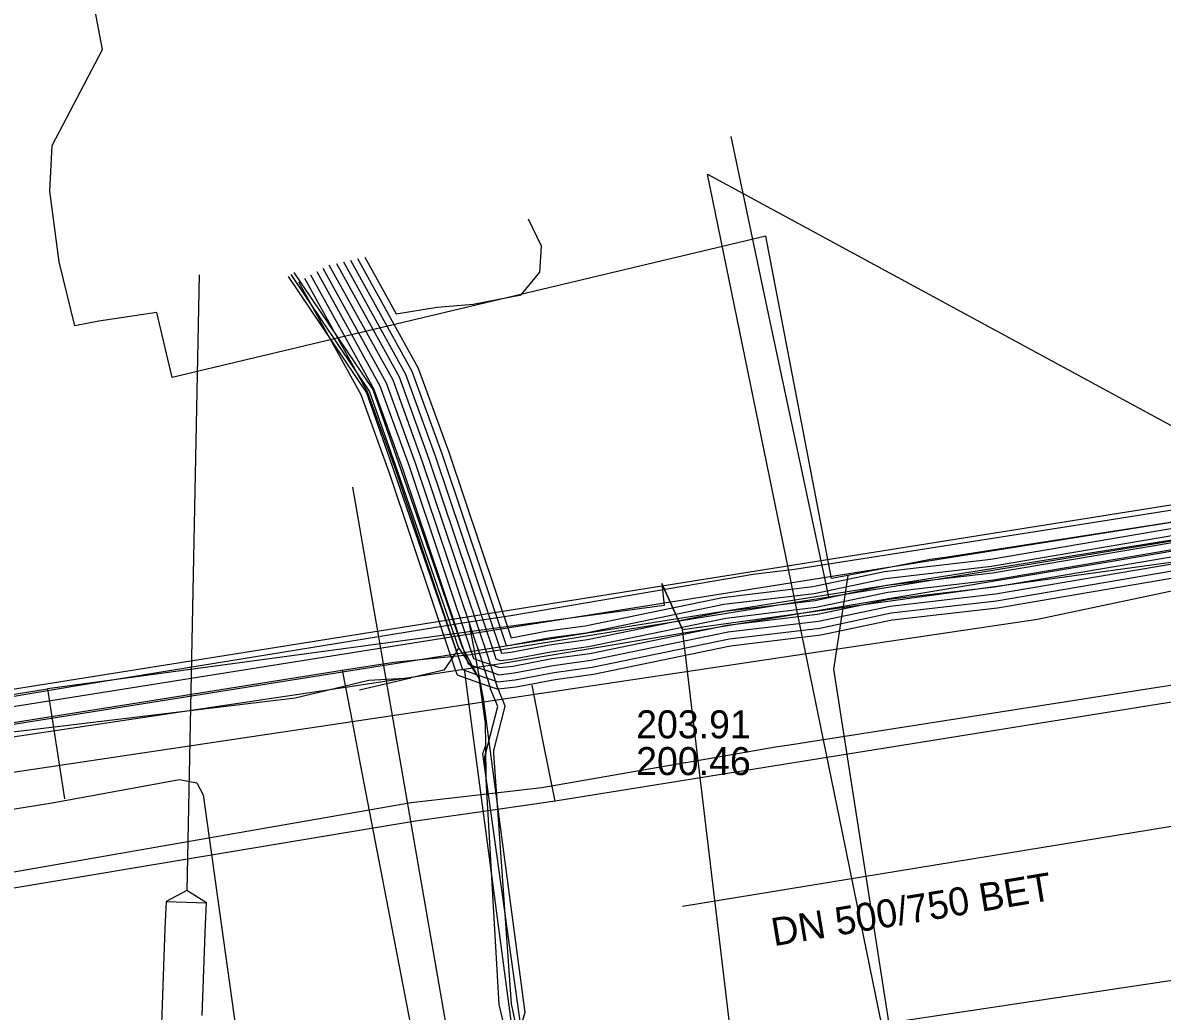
# Model space of a CAD drawing. Extents: x -600309 to -598967, y -1161267 to -1160292.
# Drawn here: x -599239.94 to -599207.41, y -1161126.72 to -1161098.49 of the extents above; entities that cross this region are included whole.
import ezdxf

# ---------------------------------------------------------------- set-up
doc = ezdxf.new("R2010")
doc.units = 0
for name, color, linetype in [('Vrstva 12', 7, 'Continuous'), ('Vrstva 13', 7, 'Continuous'), ('Vrstva 16', 7, 'Continuous'), ('Vrstva 19', 7, 'Continuous'), ('Vrstva 29', 7, 'Continuous'), ('Vrstva 30', 7, 'Continuous'), ('Vrstva 42', 7, 'Continuous'), ('Vrstva 44', 7, 'Continuous'), ('Vrstva 54', 7, 'Continuous'), ('Vrstva 55', 7, 'Continuous'), ('Vrstva 58', 7, 'Continuous'), ('Vrstva 9', 7, 'Continuous')]:
    doc.layers.add(name, color=color, linetype=linetype)

msp = doc.modelspace()

# ---------------------------------------------------------------- linework, layer by layer
at = {"layer": 'Vrstva 12'}
for points in [[(-599237.66, -1161099.26), (-599237.96, -1161097.7), (-599237.82, -1161096.38), (-599238.1, -1161095.18), (-599239.12, -1161094.44), (-599240.04, -1161090.23), (-599240.04, -1161088.85), (-599241.55, -1161083.09)], [(-599138.31, -1161095.66), (-599138.74, -1161098.31), (-599144.01, -1161100.25), (-599145.95, -1161101.42), (-599150.35, -1161102.7), (-599150.1, -1161106.59), (-599157.43, -1161107.74), (-599158.7, -1161105.89), (-599162.64, -1161105.89), (-599172.75, -1161107.4), (-599213.54, -1161113.75)], [(-599239.1, -1161102), (-599237.66, -1161099.26)], [(-599237.77, -1161107.01), (-599238.45, -1161107.15), (-599238.9, -1161105.32), (-599239.17, -1161103.3), (-599239.1, -1161102)], [(-599219.73, -1161101.74), (-599218.7, -1161106.62)], [(-599216.39, -1161114.27), (-599216.85, -1161114.36), (-599218.73, -1161104.59), (-599235.67, -1161108.62), (-599236.11, -1161106.77)], [(-599236.11, -1161106.77), (-599237.77, -1161107.01)], [(-599218.7, -1161106.62), (-599216.94, -1161114.88)], [(-599215.65, -1161116.22), (-599210.97, -1161115.52), (-599203.26, -1161113.89), (-599187, -1161110.9), (-599175.84, -1161109.11)], [(-599230.73, -1161117.46), (-599226.47, -1161116.82), (-599209.01, -1161113.89), (-599206.04, -1161113.39)], [(-599212.19, -1161114.11), (-599206.85, -1161113.24)], [(-599214.03, -1161113.82), (-599216.39, -1161114.27)], [(-599213.54, -1161113.75), (-599214.03, -1161113.82)], [(-599216.94, -1161114.88), (-599212.19, -1161114.11)], [(-599216.39, -1161114.27), (-599216.8, -1161116.95), (-599214.62, -1161130.92), (-599214.54, -1161131.38)], [(-599219.6, -1161115.31), (-599216.94, -1161114.88)], [(-599227.15, -1161116.53), (-599219.6, -1161115.31)], [(-599230.54, -1161118.44), (-599215.65, -1161116.22)], [(-599229.35, -1161116.75), (-599227.15, -1161116.53)], [(-599230.82, -1161116.98), (-599229.35, -1161116.75)], [(-599237.04, -1161117.97), (-599230.82, -1161116.98)], [(-599230.82, -1161116.98), (-599230.73, -1161117.46)], [(-599253.05, -1161120.61), (-599252.49, -1161120.7), (-599245.4, -1161119.65), (-599230.73, -1161117.46)], [(-599230.73, -1161117.46), (-599230.54, -1161118.44)], [(-599253.52, -1161120.7), (-599252.79, -1161120.47), (-599237.04, -1161117.97)], [(-599260.92, -1161122.98), (-599230.54, -1161118.44)], [(-599230.54, -1161118.44), (-599230.31, -1161119.66), (-599227.66, -1161133.37)]]:
    msp.add_lwpolyline(points, dxfattribs=at)
at = {"layer": 'Vrstva 13'}
msp.add_line((-599161.766, -1161119.055), (-599240.916, -1161130.896), dxfattribs=at)
msp.add_lwpolyline([(-599226.188, -1161136.665), (-599226.259, -1161136.257), (-599230.52, -1161111.75)], dxfattribs=at)
at = {"layer": 'Vrstva 16'}
for points in [[(-599156.82, -1161109.67), (-599158.59, -1161110.11), (-599171.53, -1161112.21), (-599183.75, -1161114.25), (-599187.47, -1161114.73), (-599224.74, -1161120.72), (-599227.245, -1161121.078), (-599228.73, -1161121.29), (-599245.91, -1161124.15), (-599246.07, -1161123.01), (-599246.77, -1161123.08), (-599247.15, -1161123.129), (-599247.16, -1161123.13)], [(-599225.09, -1161118.98), (-599225.398, -1161117.405)], [(-599224.74, -1161120.72), (-599225.09, -1161118.98)]]:
    msp.add_lwpolyline(points, dxfattribs=at)
at = {"layer": 'Vrstva 19'}
msp.add_lwpolyline([(-599285.61, -1161131.45), (-599282.649, -1161130.966), (-599277.53, -1161130.13), (-599276.93, -1161129.99), (-599275.74, -1161129.81), (-599265.93, -1161127.95), (-599250.45, -1161124.61), (-599244.08, -1161123.41), (-599228.85, -1161120.76), (-599227.36, -1161120.588), (-599225.12, -1161120.33), (-599221.032, -1161119.618), (-599221.012, -1161119.615), (-599218.45, -1161119.17), (-599218.055, -1161119.108), (-599187.19, -1161114.27), (-599183.78, -1161113.66), (-599171.84, -1161111.75), (-599163.72, -1161110.32), (-599163.62, -1161110.304), (-599163.424, -1161110.273), (-599160.756, -1161109.854), (-599159.84, -1161109.71), (-599156.93, -1161109.12)], dxfattribs=at)
at = {"layer": 'Vrstva 29'}
msp.add_lwpolyline([(-599158.303, -1161104.988), (-599325.905, -1161131.661), (-599336.75, -1161127.83), (-599365.633, -1161095.812), (-599414.895, -1161072.929)], dxfattribs=at)
at = {"layer": 'Vrstva 30'}
for points in [[(-599414.684, -1161072.476), (-599365.33, -1161095.401), (-599336.464, -1161127.401), (-599325.858, -1161131.147), (-599158.381, -1161104.495)], [(-599158.224, -1161105.482), (-599325.952, -1161132.175), (-599337.036, -1161128.259), (-599365.936, -1161096.223), (-599415.106, -1161073.382)]]:
    msp.add_lwpolyline(points, dxfattribs=at)
at = {"layer": 'Vrstva 42'}
for points in [[(-599230.177, -1161105.181), (-599229.28, -1161106.803), (-599228.11, -1161106.61), (-599227.08, -1161106.53), (-599225.71, -1161106.26), (-599225.18, -1161105.61), (-599225.13, -1161104.87), (-599225.5, -1161104.1)], [(-599230.38, -1161105.228), (-599228.648, -1161108.356), (-599227.78, -1161110.754), (-599226, -1161116.055), (-599224.963, -1161115.859), (-599223.889, -1161115.71), (-599219.963, -1161114.899), (-599217.384, -1161114.589)], [(-599231.373, -1161105.498), (-599229.561, -1161108.772), (-599228.724, -1161111.083), (-599226.844, -1161116.683), (-599226.831, -1161116.728), (-599226.757, -1161116.965), (-599226.684, -1161117.203), (-599226.611, -1161117.44), (-599226.594, -1161117.494)], [(-599231.198, -1161105.401), (-599229.379, -1161108.689), (-599228.536, -1161111.017), (-599226.655, -1161116.617), (-599226.596, -1161116.81), (-599226.523, -1161117.047), (-599226.45, -1161117.284), (-599226.406, -1161117.426)], [(-599230.988, -1161105.368), (-599229.196, -1161108.606), (-599228.347, -1161110.951), (-599226.466, -1161116.555), (-599226.432, -1161116.655), (-599226.308, -1161116.698), (-599225.975, -1161116.661), (-599224.866, -1161116.451), (-599223.787, -1161116.301), (-599219.866, -1161115.491), (-599217.286, -1161115.181)], [(-599230.786, -1161105.321), (-599229.013, -1161108.523), (-599228.158, -1161110.885), (-599226.276, -1161116.491), (-599226.005, -1161116.463), (-599224.899, -1161116.254), (-599223.821, -1161116.104), (-599219.898, -1161115.294), (-599217.319, -1161114.984)], [(-599230.583, -1161105.274), (-599228.831, -1161108.439), (-599227.969, -1161110.819), (-599226.137, -1161116.277), (-599226.034, -1161116.265), (-599224.931, -1161116.056), (-599223.855, -1161115.907), (-599219.931, -1161115.096), (-599217.352, -1161114.786)], [(-599232.073, -1161105.886), (-599230.292, -1161109.103), (-599229.48, -1161111.346), (-599227.603, -1161116.936), (-599227.543, -1161117.115), (-599227.066, -1161117.281), (-599226.611, -1161117.44), (-599226.401, -1161117.513), (-599226.371, -1161117.51), (-599225.856, -1161117.453), (-599224.737, -1161117.241), (-599223.651, -1161117.09), (-599219.737, -1161116.281), (-599217.156, -1161115.971), (-599215.117, -1161115.542), (-599212.111, -1161115.193), (-599203.975, -1161113.81)], [(-599231.898, -1161105.789), (-599230.109, -1161109.021), (-599229.291, -1161111.281), (-599227.414, -1161116.873), (-599227.385, -1161116.958), (-599226.907, -1161117.125), (-599226.684, -1161117.203), (-599226.45, -1161117.284), (-599226.378, -1161117.309), (-599225.886, -1161117.255), (-599224.769, -1161117.044), (-599223.685, -1161116.893), (-599219.769, -1161116.084), (-599217.188, -1161115.774), (-599215.149, -1161115.344), (-599212.139, -1161114.995), (-599204.008, -1161113.613)], [(-599231.723, -1161105.692), (-599229.927, -1161108.938), (-599229.102, -1161111.215), (-599227.227, -1161116.801), (-599227.117, -1161116.84), (-599226.757, -1161116.965), (-599226.749, -1161116.968), (-599226.523, -1161117.047), (-599226.354, -1161117.106), (-599225.916, -1161117.057), (-599224.801, -1161116.846), (-599223.719, -1161116.696), (-599219.802, -1161115.886), (-599217.221, -1161115.576), (-599215.182, -1161115.146), (-599212.168, -1161114.797), (-599204.041, -1161113.416)], [(-599231.548, -1161105.595), (-599229.744, -1161108.855), (-599228.913, -1161111.149), (-599227.068, -1161116.645), (-599226.831, -1161116.728), (-599226.596, -1161116.81), (-599226.59, -1161116.812), (-599226.332, -1161116.902), (-599225.945, -1161116.859), (-599224.834, -1161116.649), (-599223.753, -1161116.499), (-599219.834, -1161115.689), (-599217.254, -1161115.379), (-599215.214, -1161114.949), (-599212.196, -1161114.599), (-599204.074, -1161113.219)], [(-599217.384, -1161114.589), (-599215.343, -1161114.158), (-599212.309, -1161113.807), (-599204.205, -1161112.43), (-599197.097, -1161111.268), (-599190.68, -1161110.337), (-599189.161, -1161110.117), (-599187.601, -1161109.89), (-599186.877, -1161109.741), (-599183.622, -1161109.209), (-599177.109, -1161108.167), (-599173.862, -1161107.757), (-599172.36, -1161107.505), (-599170.649, -1161107.04), (-599169.732, -1161106.834), (-599168.738, -1161106.646)], [(-599217.352, -1161114.786), (-599215.311, -1161114.356), (-599212.281, -1161114.005), (-599204.172, -1161112.627)], [(-599217.319, -1161114.984), (-599215.278, -1161114.554), (-599212.252, -1161114.203), (-599204.139, -1161112.824)], [(-599217.286, -1161115.181), (-599215.246, -1161114.751), (-599212.224, -1161114.401), (-599204.106, -1161113.021)], [(-599215.94, -1161137.32), (-599215.377, -1161136.53), (-599215.466, -1161135.728), (-599216.371, -1161135.67), (-599223.76, -1161136.825), (-599223.89, -1161136.78), (-599224.18, -1161136.538), (-599224.25, -1161135.74), (-599224.78, -1161133.65), (-599225.57, -1161129.78), (-599226.34, -1161126.52), (-599226.749, -1161119.444), (-599226.72, -1161119.335), (-599226.375, -1161118.017), (-599226.594, -1161117.494)], [(-599215.872, -1161137.569), (-599215.17, -1161136.584), (-599215.285, -1161135.539), (-599216.38, -1161135.469), (-599223.759, -1161136.622), (-599223.988, -1161136.436), (-599224.05, -1161135.65), (-599224.49, -1161133.61), (-599225.31, -1161129.7), (-599225.99, -1161126.5), (-599226.49, -1161119.35), (-599226.496, -1161119.268), (-599226.165, -1161118.003), (-599226.371, -1161117.51), (-599226.406, -1161117.426)]]:
    msp.add_lwpolyline(points, dxfattribs=at)
at = {"layer": 'Vrstva 44'}
for p, q in [((-599230.04, -1161109.01), (-599232.28, -1161105.68)), ((-599229.23, -1161111.31), (-599230.04, -1161109.01)), ((-599227.49, -1161116.35), (-599229.23, -1161111.31)), ((-599227.56, -1161116.453), (-599227.49, -1161116.35)), ((-599227.49, -1161116.35), (-599226.92, -1161117.21)), ((-599230.326, -1161117.543), (-599228.86, -1161117.2)), ((-599226.73, -1161119.14), (-599226.716, -1161120.064))]:
    msp.add_line(p, q, dxfattribs=at)
for points in [[(-599232.363, -1161105.736), (-599230.13, -1161109.055), (-599229.324, -1161111.343), (-599227.56, -1161116.453), (-599227.92, -1161116.98), (-599228.86, -1161117.2)], [(-599232.197, -1161105.624), (-599229.95, -1161108.965), (-599229.136, -1161111.277), (-599227.395, -1161116.317), (-599226.92, -1161117.21), (-599226.74, -1161118.49)], [(-599239.18, -1161143.51), (-599239.12, -1161143.31), (-599236.27, -1161139.09), (-599236.12, -1161138.93), (-599234.63, -1161138.17), (-599234.45, -1161138.04), (-599232.54, -1161136.12), (-599232.2, -1161135.67), (-599231.74, -1161135.53), (-599225.63, -1161134.49), (-599225.34, -1161134.29), (-599225.198, -1161134.071), (-599225.08, -1161133.91), (-599225.08, -1161133.58), (-599225.35, -1161131.86), (-599227.23, -1161117.68), (-599227.333, -1161116.935)], [(-599357.15, -1161131.46), (-599356.69, -1161132.04), (-599355.92, -1161132.23), (-599340.76, -1161126.52), (-599337.6, -1161127.98), (-599334.3, -1161129.65), (-599325.84, -1161132.1), (-599322.56, -1161132.15), (-599307.44, -1161129.7), (-599298.29, -1161128.45), (-599287.97, -1161127.06), (-599286.6, -1161125.91), (-599274.96, -1161124.22), (-599259.04, -1161121.46), (-599242.21, -1161118.98), (-599232.167, -1161117.766), (-599230.06, -1161117.26), (-599228.86, -1161117.2)], [(-599226.74, -1161118.49), (-599226.73, -1161119.14), (-599226.813, -1161119.368), (-599225.08, -1161131.78), (-599224.79, -1161133.53), (-599224.545, -1161133.9), (-599224.189, -1161134.019), (-599221.493, -1161133.551)]]:
    msp.add_lwpolyline(points, dxfattribs=at)
at = {"layer": 'Vrstva 54'}
for points in [[(-599220.39, -1161102.82), (-599198.24, -1161114.83)], [(-599216.54, -1161121.61), (-599220.39, -1161102.82)], [(-599234.9, -1161105.69), (-599235.26, -1161123.27)], [(-599216.11, -1161123.72), (-599216.54, -1161121.61)], [(-599235.85, -1161123.58), (-599234.695, -1161123.623), (-599235.26, -1161123.27), (-599235.85, -1161123.58)], [(-599235.85, -1161123.58), (-599235.88, -1161124.34)], [(-599234.72, -1161124.23), (-599234.695, -1161123.623)], [(-599213.53, -1161136.33), (-599216.11, -1161123.72)], [(-599235.88, -1161124.34), (-599235.98, -1161127.08)], [(-599234.82, -1161126.84), (-599234.72, -1161124.23)]]:
    msp.add_lwpolyline(points, dxfattribs=at)
at = {"layer": 'Vrstva 55'}
for points in [[(-599219.46, -1161129.6), (-599221.11, -1161115.82), (-599221.7, -1161114.5), (-599221.11, -1161115.82), (-599206.89, -1161113.86), (-599206.79, -1161114.59), (-599206.88, -1161113.78), (-599187.24, -1161110.16), (-599175.47, -1161108.65), (-599175.41, -1161109.58), (-599175.58, -1161108.76), (-599170.11, -1161107.85), (-599169.94, -1161108.3), (-599160.97, -1161106.26), (-599159.38, -1161106.9), (-599150.24, -1161105.48), (-599148.4, -1161104.31), (-599143.7, -1161103.65), (-599144.93, -1161099.4), (-599142.05, -1161098.7), (-599141.44, -1161099.07)], [(-599221.7, -1161114.5), (-599221.63, -1161115.13), (-599239.23, -1161117.51), (-599238.75, -1161120.65)], [(-599281.59, -1161123.58), (-599281.47, -1161124.27), (-599270.73, -1161122.58), (-599270.13, -1161125.72), (-599270.73, -1161122.58), (-599239.23, -1161117.51), (-599238.75, -1161120.65)]]:
    msp.add_lwpolyline(points, dxfattribs=at)
at = {"layer": 'Vrstva 58'}
for points in [[(-599173.68, -1161106.88), (-599186.69, -1161109.03), (-599187.6, -1161109.29), (-599188.54, -1161109.49), (-599195.47, -1161110.46), (-599197.56, -1161110.9), (-599210.25, -1161112.9), (-599215.65, -1161113.75)], [(-599215.65, -1161113.75), (-599217.91, -1161114.1), (-599219.09, -1161114.25), (-599223.05, -1161114.922), (-599226.007, -1161115.424), (-599227.21, -1161115.61)], [(-599227.21, -1161115.61), (-599228.15, -1161115.76), (-599238.5, -1161117.44), (-599239.34, -1161117.59), (-599244.56, -1161118.46), (-599249.93, -1161119.49), (-599255.19, -1161120.34), (-599256.12, -1161120.19), (-599270.52, -1161122.47), (-599271.52, -1161122.58), (-599278.85, -1161123.78), (-599279.99, -1161124.08), (-599280.33, -1161124.18), (-599287.15, -1161125.5), (-599287.9, -1161126.34), (-599289.97, -1161126.59), (-599291.41, -1161125.92), (-599293.73, -1161126.45)], [(-599227.21, -1161115.61), (-599226.8, -1161117.8), (-599225.61, -1161126.75), (-599225.91, -1161127.78), (-599227.4, -1161129.04), (-599235.23, -1161130.7), (-599237.98, -1161131.46), (-599239.11, -1161132.67), (-599239.92, -1161134.46), (-599240.94, -1161137.26), (-599241.23, -1161137.92), (-599240.73, -1161142.72), (-599240.69, -1161144.94), (-599240.28, -1161147.47)], [(-599289.71, -1161129.14), (-599280.64, -1161127.43), (-599271.01, -1161125.94), (-599263.78, -1161124.68), (-599255.86, -1161123.5), (-599250.02, -1161122.53), (-599244.04, -1161121.56), (-599239.1, -1161120.77), (-599235.47, -1161120.1), (-599234.97, -1161120.19), (-599234.79, -1161120.54), (-599233.8, -1161127.63), (-599234.07, -1161127.81), (-599234.83, -1161128.07), (-599236.24, -1161128.57)]]:
    msp.add_lwpolyline(points, dxfattribs=at)
at = {"layer": 'Vrstva 9'}
msp.add_line((-599221.106, -1161123.719), (-599183.217, -1161117.515), dxfattribs=at)

# ---------------------------------------------------------------- texts
at = {"layer": 'Vrstva 12'}
for s, p in [('203.91', (-599222.43, -1161118.924)), ('200.46', (-599222.43, -1161119.974))]:
    msp.add_text(s, height=0.8, dxfattribs=at).set_placement(p)
msp.add_text('DN 500/750 BET', height=0.8, rotation=9.4282, dxfattribs=at).set_placement((-599218.498, -1161124.86))

doc.saveas('drawing.dxf')
